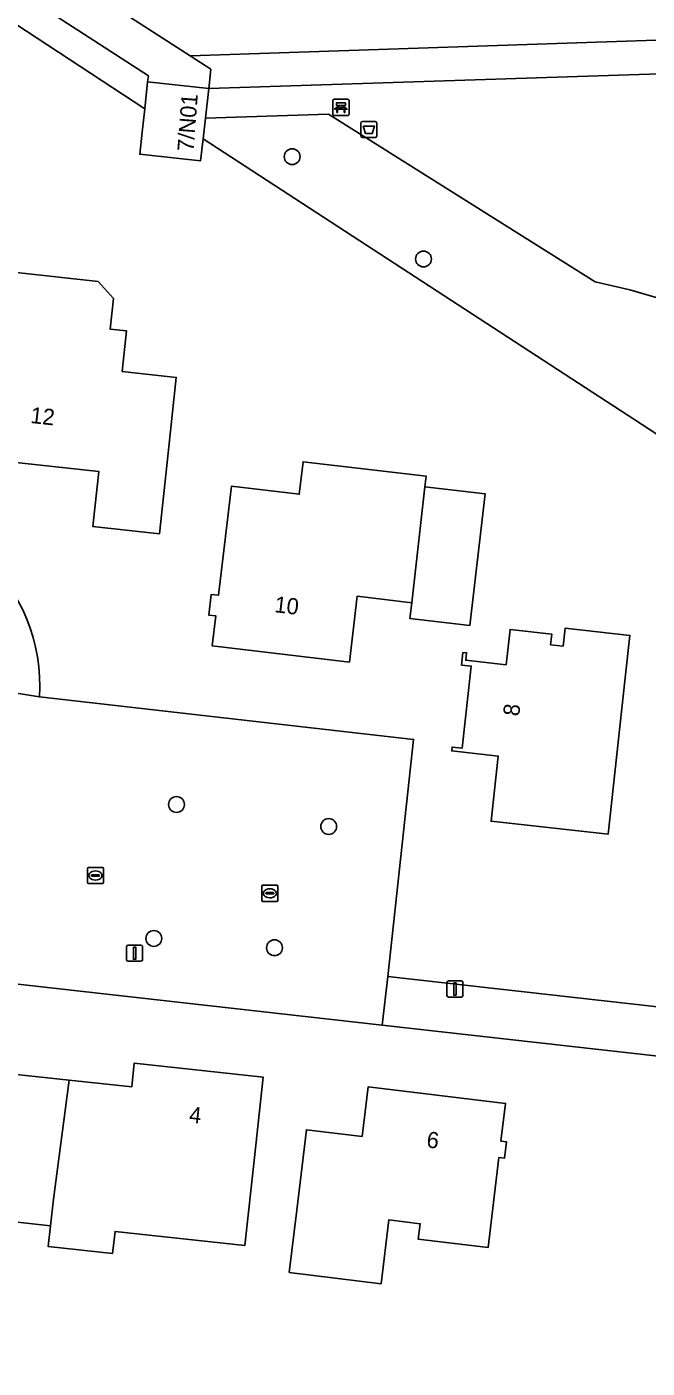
# Model space of a CAD drawing. Extents: x 162396 to 163643, y 386452 to 387406.
# Drawn here: x 163025.4 to 163063.7, y 386600.6 to 386683.6 of the extents above; entities that cross this region are included whole.
import ezdxf

# ---------------------------------------------------------------- set-up
doc = ezdxf.new("R2010")
doc.units = 0
for name, color, linetype in [('IMGEO_Afvalbak', 7, 'Continuous'), ('IMGEO_Bank', 7, 'Continuous'), ('IMGEO_Boom', 7, 'Continuous'), ('IMGEO_Erf', 7, 'Continuous'), ('IMGEO_Groenvoorziening', 7, 'Continuous'), ('IMGEO_Kolk', 7, 'Continuous'), ('IMGEO_Lichtmast', 7, 'Continuous'), ('IMGEO_Pand', 7, 'Continuous'), ('IMGEO_Pand_nummerreeks', 7, 'Continuous'), ('IMGEO_Parkeervlak_open', 7, 'Continuous'), ('IMGEO_Voetpad_halfverhard', 7, 'Continuous'), ('IMGEO_Voetpad_open', 7, 'Continuous')]:
    doc.layers.add(name, color=color, linetype=linetype)

msp = doc.modelspace()

# ---------------------------------------------------------------- linework, layer by layer
at = {"layer": 'IMGEO_Afvalbak'}
for p, q in [((163045.992, 386676.806), (163045.992, 386677.606)), ((163045.992, 386677.606), (163045.992, 386676.806)), ((163046.092, 386677.706), (163046.882, 386677.706)), ((163046.882, 386677.706), (163046.092, 386677.706)), ((163046.982, 386677.606), (163046.982, 386676.806)), ((163046.982, 386676.806), (163046.982, 386677.606)), ((163046.882, 386676.706), (163046.092, 386676.706)), ((163046.092, 386676.706), (163046.882, 386676.706))]:
    msp.add_line(p, q, dxfattribs=at)
msp.add_lwpolyline([(163046.135, 386677.42), (163046.839, 386677.42), (163046.69, 386676.95), (163046.284, 386676.95), (163046.135, 386677.42)], dxfattribs=at)
for centre, start, end in [((163046.092, 386677.606), 90, 180), ((163046.092, 386677.606), 90, 180), ((163046.882, 386677.606), 0, 90), ((163046.882, 386677.606), 360, 90), ((163046.092, 386676.806), 180, 270), ((163046.092, 386676.806), 180, 270), ((163046.882, 386676.806), 270, 0), ((163046.882, 386676.806), 270, 0)]:
    msp.add_arc(centre, 0.1, start, end, dxfattribs=at)
at = {"layer": 'IMGEO_Bank'}
for p, q in [((163044.342, 386679.075), (163045.183, 386679.075)), ((163045.183, 386679.075), (163044.342, 386679.075)), ((163044.267, 386678.15), (163044.267, 386678.991)), ((163044.267, 386678.991), (163044.267, 386678.15)), ((163044.964, 386678.473), (163044.571, 386678.473)), ((163044.576, 386678.581), (163044.576, 386678.687)), ((163044.62, 386678.687), (163044.62, 386678.581)), ((163044.908, 386678.693), (163044.626, 386678.693)), ((163044.626, 386678.575), (163044.908, 386678.575)), ((163044.914, 386678.581), (163044.914, 386678.687)), ((163044.958, 386678.687), (163044.958, 386678.581)), ((163045.267, 386679), (163045.267, 386678.159)), ((163045.267, 386678.159), (163045.267, 386679)), ((163045.192, 386678.075), (163044.351, 386678.075)), ((163044.351, 386678.075), (163045.192, 386678.075))]:
    msp.add_line(p, q, dxfattribs=at)
for points in [[(163044.514, 386678.473), (163044.372, 386678.473), (163044.484, 386678.575), (163044.57, 386678.575)], [(163044.57, 386678.693), (163044.484, 386678.693), (163044.484, 386678.854), (163045.047, 386678.854), (163045.047, 386678.693), (163044.964, 386678.693)], [(163044.564, 386678.466), (163044.564, 386678.259), (163044.521, 386678.259), (163044.521, 386678.466)], [(163044.964, 386678.575), (163045.047, 386678.575), (163045.159, 386678.473), (163045.02, 386678.473)], [(163045.014, 386678.466), (163045.014, 386678.259), (163044.97, 386678.259), (163044.97, 386678.466)]]:
    msp.add_lwpolyline(points, dxfattribs=at)
for centre, radius, start, end in [((163044.345, 386678.997), 0.0779, 92.4484, 184.28452), ((163044.345, 386678.997), 0.0779, 92.4484, 184.28452), ((163045.189, 386678.997), 0.0779, 2.4484, 94.28452), ((163045.189, 386678.997), 0.0779, 2.4484, 94.28452), ((163044.514, 386678.466), 0.00671, 2.89567, 87.10433), ((163044.571, 386678.466), 0.00671, 92.89567, 177.10433), ((163044.569, 386678.686), 0.00671, 2.89567, 87.10433), ((163044.569, 386678.582), 0.00671, 272.89567, 357.10433), ((163044.626, 386678.686), 0.00671, 92.89567, 177.10433), ((163044.626, 386678.582), 0.00671, 182.89567, 267.10433), ((163044.908, 386678.686), 0.00671, 2.89567, 87.10433), ((163044.908, 386678.582), 0.00671, 272.89567, 357.10433), ((163044.965, 386678.686), 0.00671, 92.89567, 177.10433), ((163044.965, 386678.582), 0.00671, 182.89567, 267.10433), ((163044.963, 386678.466), 0.00671, 2.89567, 87.10433), ((163045.02, 386678.466), 0.00671, 92.89567, 177.10433), ((163044.345, 386678.153), 0.0779, 182.4484, 274.28452), ((163044.345, 386678.153), 0.0779, 182.4484, 274.28452), ((163045.189, 386678.153), 0.0779, 272.4484, 4.28452), ((163045.189, 386678.153), 0.0779, 272.4484, 4.28452)]:
    msp.add_arc(centre, radius, start, end, dxfattribs=at)
at = {"layer": 'IMGEO_Boom'}
for centre in [(163041.757, 386675.528), (163049.864, 386669.2), (163034.616, 386635.482), (163044.012, 386634.117), (163033.21, 386627.2), (163040.664, 386626.624)]:
    msp.add_circle(centre, 0.489, dxfattribs=at)
at = {"layer": 'IMGEO_Erf'}
for points in [[(163036.266, 386676.636), (163036.105, 386675.273), (163034.772, 386675.408), (163032.341, 386675.674), (163032.491, 386677.049), (163032.648, 386678.484), (163000, 386699.965), (162997.926, 386701.329), (162987.151, 386686.864)], [(163026.16, 386642.139), (163049.253, 386639.503), (163047.656, 386624.851), (163084.437, 386620.705), (163084.452, 386620.703), (163092.306, 386619.818), (163094.455, 386638.702), (163093.106, 386639.582), (163036.266, 386676.636)], [(163085.957, 386598.897), (163082.131, 386599.35), (163084.149, 386617.704), (163047.319, 386621.839), (163018.036, 386625.127), (163015.257, 386620.642), (163000, 386596.016), (162999.395, 386595.039), (162995.246, 386588.336)]]:
    msp.add_lwpolyline(points, dxfattribs=at)
for points in [[(163034.094, 386657.191), (163033.555, 386652.22), (163029.442, 386652.665), (163029.811, 386656.072), (163022.231, 386656.893), (163022.769, 386661.864), (163023.181, 386665.666), (163022.162, 386665.776), (163022.469, 386668.607), (163029.775, 386667.816), (163030.714, 386666.764), (163030.509, 386664.873), (163031.522, 386664.763), (163031.249, 386662.248), (163034.602, 386661.885)], [(163042.434, 386656.664), (163050.034, 386655.769), (163049.957, 386655.119), (163053.68, 386654.681), (163052.721, 386646.536), (163049.026, 386646.971), (163049.142, 386647.955), (163045.77, 386648.352), (163045.291, 386644.284), (163036.824, 386645.281), (163037.042, 386647.135), (163036.604, 386647.186), (163036.755, 386648.465), (163037.212, 386648.411), (163038.006, 386655.155), (163042.198, 386654.661)], [(163062.615, 386645.93), (163062.327, 386643.31), (163061.263, 386633.645), (163054.038, 386634.44), (163054.482, 386638.47), (163051.608, 386638.787), (163051.634, 386639.024), (163052.252, 386638.956), (163052.811, 386644.036), (163052.217, 386644.101), (163052.303, 386644.883), (163052.53, 386644.858), (163052.479, 386644.394), (163054.97, 386644.12), (163055.21, 386646.3), (163057.784, 386646.017), (163057.711, 386645.356), (163058.482, 386645.271), (163058.604, 386646.371)], [(163026.695, 386608.155), (163026.833, 386609.438), (163023.863, 386609.759), (163023.116, 386602.852), (163017.494, 386603.46), (163012.522, 386603.997), (163013.01, 386608.517), (163014.544, 386608.351), (163014.591, 386608.783), (163015.958, 386608.635), (163016.556, 386614.165), (163024.05, 386613.355), (163024.202, 386614.764), (163021.21, 386615.088), (163021.646, 386619.122), (163027.975, 386618.438), (163031.846, 386618.019), (163032.005, 386619.49), (163039.963, 386618.63), (163039.426, 386613.659), (163038.838, 386608.225), (163030.817, 386609.092), (163030.669, 386607.725)], [(163041.568, 386606.544), (163042.036, 386610.412), (163042.636, 386615.375), (163046.068, 386614.96), (163046.439, 386618.023), (163054.93, 386616.996), (163054.649, 386614.672), (163054.99, 386614.63), (163054.867, 386613.61), (163054.523, 386613.652), (163053.85, 386608.086), (163049.545, 386608.607), (163049.661, 386609.565), (163047.723, 386609.799), (163047.246, 386605.857)]]:
    msp.add_lwpolyline(points, close=True, dxfattribs=at)
msp.add_arc((163014.999, 386642.756), 11.178, 356.83783, 47.19234, dxfattribs=at)
at = {"layer": 'IMGEO_Groenvoorziening'}
for points in [[(163021.779, 386712.613), (163021.229, 386711.757), (163020.504, 386710.629), (163018.653, 386707.748), (163018.22, 386707.075), (163017.546, 386707.507), (163011.707, 386711.248), (163011.033, 386711.68), (163011.468, 386712.351), (163012.89, 386714.542), (163009.247, 386717.145), (163007.784, 386715.123), (163006.517, 386713.046), (163000.61, 386704.855), (163000.29, 386704.411), (163035.465, 386681.75), (163063.605, 386682.718), (163065.406, 386682.78)], [(163065.071, 386680.664), (163036.607, 386679.749)], [(163036.607, 386679.749), (163036.406, 386677.912), (163044, 386678.16), (163060.463, 386667.784), (163062.612, 386667.298), (163064.732, 386666.671)], [(163064.732, 386666.671), (163062.612, 386667.298), (163060.463, 386667.784), (163044, 386678.16), (163036.406, 386677.912), (163036.266, 386676.636), (163093.106, 386639.582)]]:
    msp.add_lwpolyline(points, dxfattribs=at)
msp.add_lwpolyline([(163032.831, 386680.161), (163032.875, 386680.532), (163000, 386701.813), (162998.844, 386702.561), (162998.714, 386702.39), (162997.926, 386701.329), (163000, 386699.965), (163032.648, 386678.484)], close=True, dxfattribs=at)
at = {"layer": 'IMGEO_Kolk'}
for p, q in [((163029.108, 386630.664), (163029.108, 386631.516)), ((163029.183, 386631.59), (163030.035, 386631.59)), ((163029.367, 386631.084), (163029.367, 386631.096)), ((163029.805, 386631.047), (163029.407, 386631.047)), ((163029.41, 386631.133), (163029.808, 386631.133)), ((163029.596, 386631.37), (163029.621, 386631.37)), ((163029.851, 386631.096), (163029.851, 386631.084)), ((163030.109, 386631.516), (163030.109, 386630.664)), ((163030.035, 386630.59), (163029.183, 386630.59)), ((163029.619, 386630.81), (163029.594, 386630.81)), ((163039.876, 386629.564), (163039.876, 386630.416)), ((163039.951, 386630.49), (163040.803, 386630.49)), ((163040.364, 386630.27), (163040.389, 386630.27)), ((163040.877, 386630.416), (163040.877, 386629.564)), ((163040.803, 386629.49), (163039.951, 386629.49)), ((163040.135, 386629.984), (163040.135, 386629.996)), ((163040.573, 386629.947), (163040.175, 386629.947)), ((163040.178, 386630.033), (163040.576, 386630.033)), ((163040.387, 386629.71), (163040.362, 386629.71)), ((163040.619, 386629.996), (163040.619, 386629.984))]:
    msp.add_line(p, q, dxfattribs=at)
for points in [[(163029.108, 386630.664), (163029.108, 386631.516)], [(163029.183, 386631.59), (163030.035, 386631.59)], [(163030.109, 386631.516), (163030.109, 386630.664)], [(163030.035, 386630.59), (163029.183, 386630.59)], [(163039.876, 386629.564), (163039.876, 386630.416)], [(163039.951, 386630.49), (163040.803, 386630.49)], [(163040.877, 386630.416), (163040.877, 386629.564)], [(163040.803, 386629.49), (163039.951, 386629.49)]]:
    msp.add_lwpolyline(points, dxfattribs=at)
for centre, radius, start, end in [((163029.185, 386631.514), 0.0765, 91.55205, 178.44795), ((163029.185, 386631.514), 0.0765, 91.55205, 178.44795), ((163029.407, 386631.093), 0.0403, 85.87752, 175.75265), ((163029.404, 386631.083), 0.0366, 178.93798, 274.71019), ((163029.808, 386631.09), 0.043, 264.86636, 352.45326), ((163029.812, 386631.095), 0.0386, 1.73085, 96.63898), ((163030.033, 386631.514), 0.0765, 1.55205, 88.44795), ((163030.033, 386631.514), 0.0765, 1.55205, 88.44795), ((163029.185, 386630.666), 0.0765, 181.55205, 268.44795), ((163029.185, 386630.666), 0.0765, 181.55205, 268.44795), ((163030.033, 386630.666), 0.0765, 271.55205, 358.44795), ((163030.033, 386630.666), 0.0765, 271.55205, 358.44795), ((163039.953, 386630.414), 0.0765, 91.55205, 178.44795), ((163039.953, 386630.414), 0.0765, 91.55205, 178.44795), ((163040.801, 386630.414), 0.0765, 1.55205, 88.44795), ((163040.801, 386630.414), 0.0765, 1.55205, 88.44795), ((163039.953, 386629.566), 0.0765, 181.55205, 268.44795), ((163039.953, 386629.566), 0.0765, 181.55205, 268.44795), ((163040.175, 386629.993), 0.0403, 85.87752, 175.75265), ((163040.172, 386629.983), 0.0366, 178.93798, 274.71019), ((163040.576, 386629.99), 0.043, 264.86636, 352.45326), ((163040.58, 386629.995), 0.0386, 1.73085, 96.63898), ((163040.801, 386629.566), 0.0765, 271.55205, 358.44795), ((163040.801, 386629.566), 0.0765, 271.55205, 358.44795)]:
    msp.add_arc(centre, radius, start, end, dxfattribs=at)
for centre, major_axis, ratio, start_param, end_param in [((163029.595, 386631.09), (-0.387, 0.002), 0.722429, 4.712389, 7.853982), ((163029.62, 386631.09), (-0.39, 0.002), 0.717154, 1.570796, 4.712389), ((163040.363, 386629.99), (-0.387, 0.002), 0.722429, 4.712389, 7.853982), ((163040.388, 386629.99), (-0.39, 0.002), 0.717154, 1.570796, 4.712389)]:
    msp.add_ellipse(centre, major_axis=major_axis, ratio=ratio, start_param=start_param, end_param=end_param, dxfattribs=at)
at = {"layer": 'IMGEO_Lichtmast'}
for p, q in [((163031.628, 386626.786), (163032.418, 386626.786)), ((163032.418, 386626.786), (163031.628, 386626.786)), ((163031.528, 386625.886), (163031.528, 386626.686)), ((163031.528, 386626.686), (163031.528, 386625.886)), ((163032.518, 386626.686), (163032.518, 386625.886)), ((163032.518, 386625.886), (163032.518, 386626.686)), ((163032.418, 386625.786), (163031.628, 386625.786)), ((163031.628, 386625.786), (163032.418, 386625.786)), ((163051.312, 386623.676), (163051.312, 386624.476)), ((163051.312, 386624.476), (163051.312, 386623.676)), ((163051.412, 386624.576), (163052.202, 386624.576)), ((163052.202, 386624.576), (163051.412, 386624.576)), ((163052.302, 386624.476), (163052.302, 386623.676)), ((163052.302, 386623.676), (163052.302, 386624.476)), ((163052.202, 386623.576), (163051.412, 386623.576)), ((163051.412, 386623.576), (163052.202, 386623.576))]:
    msp.add_line(p, q, dxfattribs=at)
for points in [[(163031.948, 386626.661), (163032.098, 386626.661), (163032.098, 386625.911), (163031.948, 386625.911), (163031.948, 386626.661)], [(163051.732, 386624.451), (163051.882, 386624.451), (163051.882, 386623.701), (163051.732, 386623.701), (163051.732, 386624.451)]]:
    msp.add_lwpolyline(points, dxfattribs=at)
for centre, start, end in [((163031.628, 386626.686), 90, 180), ((163031.628, 386626.686), 90, 180), ((163032.418, 386626.686), 0, 90), ((163032.418, 386626.686), 360, 90), ((163031.628, 386625.886), 180, 270), ((163031.628, 386625.886), 180, 270), ((163032.418, 386625.886), 270, 0), ((163032.418, 386625.886), 270, 0), ((163051.412, 386624.476), 90, 180), ((163051.412, 386624.476), 90, 180), ((163052.202, 386624.476), 0, 90), ((163052.202, 386624.476), 360, 90), ((163051.412, 386623.676), 180, 270), ((163051.412, 386623.676), 180, 270), ((163052.202, 386623.676), 270, 0), ((163052.202, 386623.676), 270, 0)]:
    msp.add_arc(centre, 0.1, start, end, dxfattribs=at)
at = {"layer": 'IMGEO_Pand'}
for points in [[(163036.607, 386679.749), (163032.831, 386680.161), (163032.648, 386678.484), (163032.491, 386677.049), (163032.341, 386675.674), (163034.772, 386675.408), (163036.105, 386675.273), (163036.266, 386676.636), (163036.406, 386677.912)], [(163030.509, 386664.873), (163030.714, 386666.764), (163029.775, 386667.816), (163022.469, 386668.607), (163022.162, 386665.776), (163023.181, 386665.666), (163022.769, 386661.864), (163022.231, 386656.893), (163029.811, 386656.072), (163029.442, 386652.665), (163033.555, 386652.22), (163034.094, 386657.191), (163034.602, 386661.885), (163031.249, 386662.248), (163031.522, 386664.763)], [(163050.034, 386655.769), (163042.434, 386656.664), (163042.198, 386654.661), (163038.006, 386655.155), (163037.212, 386648.411), (163036.755, 386648.465), (163036.604, 386647.186), (163037.042, 386647.135), (163036.824, 386645.281), (163045.291, 386644.284), (163045.77, 386648.352), (163049.142, 386647.955), (163049.957, 386655.119)], [(163049.142, 386647.955), (163049.026, 386646.971), (163052.721, 386646.536), (163053.68, 386654.681), (163049.957, 386655.119)], [(163062.327, 386643.31), (163062.615, 386645.93), (163058.604, 386646.371), (163058.482, 386645.271), (163057.711, 386645.356), (163057.784, 386646.017), (163055.21, 386646.3), (163054.97, 386644.12), (163052.479, 386644.394), (163052.53, 386644.858), (163052.303, 386644.883), (163052.217, 386644.101), (163052.811, 386644.036), (163052.252, 386638.956), (163051.634, 386639.024), (163051.608, 386638.787), (163054.482, 386638.47), (163054.038, 386634.44), (163061.263, 386633.645)], [(163039.963, 386618.63), (163032.005, 386619.49), (163031.846, 386618.019), (163027.975, 386618.438), (163027.01, 386611.079), (163026.833, 386609.438), (163026.695, 386608.155), (163030.669, 386607.725), (163030.817, 386609.092), (163038.838, 386608.225), (163039.426, 386613.659)], [(163027.975, 386618.438), (163021.646, 386619.122), (163021.21, 386615.088), (163024.202, 386614.764), (163024.05, 386613.355), (163016.556, 386614.165), (163015.958, 386608.635), (163014.591, 386608.783), (163014.544, 386608.351), (163013.01, 386608.517), (163012.522, 386603.997), (163017.494, 386603.46), (163023.116, 386602.852), (163023.863, 386609.759), (163026.833, 386609.438), (163027.01, 386611.079)], [(163041.568, 386606.544), (163047.246, 386605.857), (163047.723, 386609.799), (163049.661, 386609.565), (163049.545, 386608.607), (163053.85, 386608.086), (163054.523, 386613.652), (163054.867, 386613.61), (163054.99, 386614.63), (163054.649, 386614.672), (163054.93, 386616.996), (163046.439, 386618.023), (163046.068, 386614.96), (163042.636, 386615.375), (163042.036, 386610.412)]]:
    msp.add_lwpolyline(points, close=True, dxfattribs=at)
at = {"layer": 'IMGEO_Parkeervlak_open'}
for points in [[(163049.253, 386639.503), (163026.16, 386642.139), (163024.192, 386642.451)], [(163023.43, 386637.336), (163016.146, 386625.58), (163018.036, 386625.127), (163047.319, 386621.839), (163047.656, 386624.851), (163049.253, 386639.503)]]:
    msp.add_lwpolyline(points, dxfattribs=at)
at = {"layer": 'IMGEO_Voetpad_halfverhard'}
msp.add_lwpolyline([(163065.406, 386682.78), (163063.605, 386682.718), (163035.465, 386681.75), (163036.736, 386680.928), (163036.63, 386679.921), (163036.607, 386679.749), (163065.071, 386680.664)], dxfattribs=at)
at = {"layer": 'IMGEO_Voetpad_open'}
for points in [[(163032.831, 386680.161), (163036.607, 386679.749), (163036.63, 386679.921), (163036.736, 386680.928), (163035.465, 386681.75), (163000.29, 386704.411), (163000, 386704.04), (162998.844, 386702.561), (163000, 386701.813), (163032.875, 386680.532)], [(163084.452, 386620.703), (163084.437, 386620.705), (163047.656, 386624.851), (163047.319, 386621.839), (163084.149, 386617.704)]]:
    msp.add_lwpolyline(points, close=True, dxfattribs=at)
msp.add_lwpolyline([(163024.192, 386642.451), (163026.16, 386642.139)], dxfattribs=at)
msp.add_arc((163014.999, 386642.756), 11.178, 356.83783, 47.19234, dxfattribs=at)

# ---------------------------------------------------------------- texts
at = {"layer": 'IMGEO_Pand_nummerreeks'}
for s, rotation, p in [('7/N01', 85.59989, (163035.66, 386675.825)), ('12', 353.81831, (163025.558, 386659.068)), ('10', 353.28427, (163040.625, 386647.372)), ('8', 83.72059, (163055.768, 386640.907)), ('4', 353.83497, (163035.357, 386615.829)), ('6', 353.10348, (163050.017, 386614.286))]:
    msp.add_text(s, height=1, rotation=rotation, dxfattribs=at).set_placement(p)

doc.saveas('drawing.dxf')
